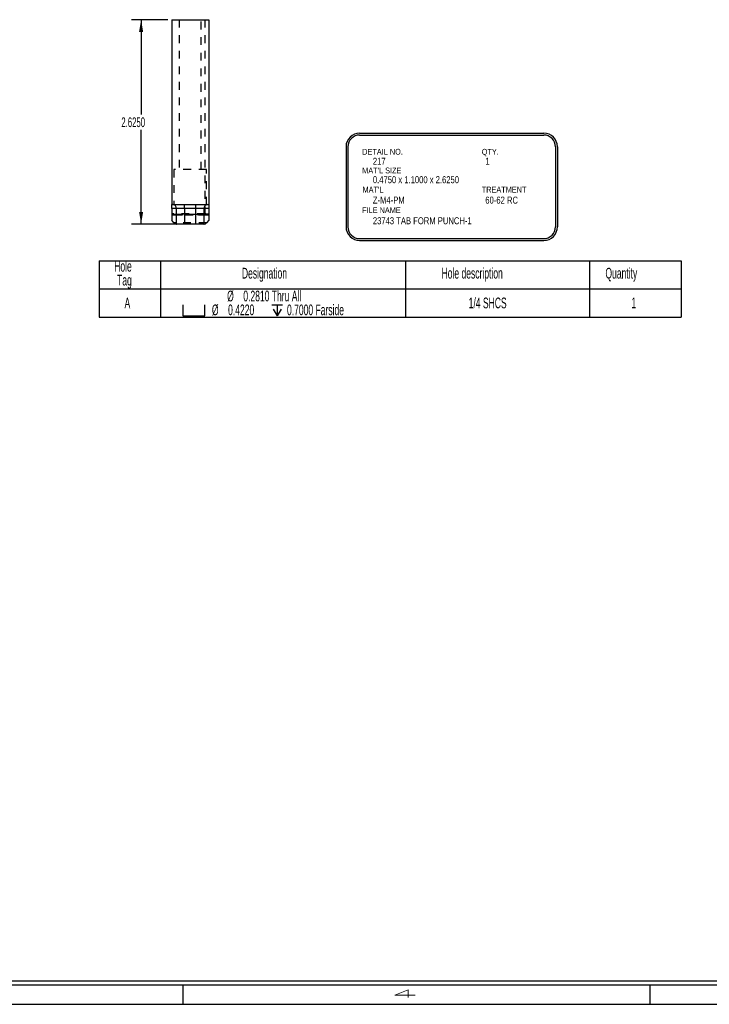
# Model space of a CAD drawing. Header units: inches. Extents: x 1802 to 2468, y -208 to -72.
# Tile 423 of 595: x 2241 to 2250, y -183 to -170. Entities that reach past the tile are written whole.
import ezdxf

# ---------------------------------------------------------------- set-up
doc = ezdxf.new("R2010")
doc.units = ezdxf.units.IN
doc.header["$LTSCALE"] = 0.5
doc.header["$MEASUREMENT"] = 0
doc.linetypes.add('HIDDEN', pattern=[0.225, 0.15, -0.075])
for name, color, linetype in [('SID-M-D', 42, 'Continuous'), ('SID-M-H', 4, 'HIDDEN'), ('SID-M-M', 233, 'Continuous'), ('SID-M-S', 105, 'Continuous')]:
    doc.layers.add(name, color=color, linetype=linetype)
doc.styles.add('R', font='ROMAND.SHX')
doc.styles.add('SLDTEXTSTYLE0', font='TXT', dxfattribs={"width": 0.595745})

# ---------------------------------------------------------------- blocks, each defined once
blk = doc.blocks.new('*U9')
at = {"layer": 'SID-M-S'}
for p, q in [((-34, -0.25), (0, -0.25)), ((-34, -0.3), (0, -0.3)), ((-23, -0.3), (-23, -0.55)), ((-17, -0.3), (-17, -0.55)), ((-34, -0.55), (0, -0.55))]:
    blk.add_line(p, q, dxfattribs=at)
at = {"layer": 'SID-M-D', "style": 'R', "width": 4}
blk.add_text('4', height=0.1, dxfattribs=at).set_placement((-20.327, -0.464))
blk = doc.blocks.new('SW_SYMBOL_HOLE_SPOT')
at = {"layer": 'SID-M-D', "color": 0}
for p, q in [((0, 34.4), (0, 3)), ((63, 3), (63, 34.4)), ((0, 3), (63, 3))]:
    blk.add_line(p, q, dxfattribs=at)
blk = doc.blocks.new('SW_SYMBOL_HOLE_DEPTH')
at = {"layer": 'SID-M-D', "color": 0}
for p, q in [((0, 34.4), (31.5, 34.4)), ((15.7, 34.4), (15.7, 3)), ((3.9, 21.9), (15.7, 3)), ((27.6, 21.9), (15.7, 3))]:
    blk.add_line(p, q, dxfattribs=at)

msp = doc.modelspace()

# ---------------------------------------------------------------- linework, layer by layer
at = {"layer": 'SID-M-D'}
for p, q in [((2242.7137, -169.99922), (2242.245, -169.99922)), ((2242.37, -169.99922), (2242.37, -171.21634)), ((2242.37, -172.62422), (2242.37, -171.41478)), ((2242.87787, -172.62422), (2242.245, -172.62422))]:
    msp.add_line(p, q, dxfattribs=at)
at = {"layer": 'SID-M-D', "color": 0}
for p, q in [((2241.83117, -173.09572), (2241.83117, -173.45443)), ((2241.83117, -173.09572), (2242.61857, -173.09572)), ((2242.61857, -173.09572), (2242.61857, -173.45443)), ((2242.61857, -173.09572), (2245.76818, -173.09572)), ((2245.76818, -173.09572), (2245.76818, -173.45443)), ((2245.76818, -173.09572), (2248.13038, -173.09572)), ((2248.13038, -173.09572), (2248.13038, -173.45443)), ((2248.13038, -173.09572), (2249.31148, -173.09572)), ((2249.31148, -173.09572), (2249.31148, -173.45443)), ((2241.83117, -173.45443), (2242.61857, -173.45443)), ((2241.83117, -173.45443), (2241.83117, -173.81898)), ((2242.61857, -173.45443), (2245.76818, -173.45443)), ((2242.61857, -173.45443), (2242.61857, -173.81898)), ((2245.76818, -173.45443), (2248.13038, -173.45443)), ((2245.76818, -173.45443), (2245.76818, -173.81898)), ((2248.13038, -173.45443), (2249.31148, -173.45443)), ((2248.13038, -173.45443), (2248.13038, -173.81898)), ((2249.31148, -173.45443), (2249.31148, -173.81898)), ((2241.83117, -173.81898), (2242.61857, -173.81898)), ((2242.61857, -173.81898), (2245.76818, -173.81898)), ((2245.76818, -173.81898), (2248.13038, -173.81898)), ((2248.13038, -173.81898), (2249.31148, -173.81898))]:
    msp.add_line(p, q, dxfattribs=at)
at = {"layer": 'SID-M-D'}
for points in [[(2242.37, -169.99922), (2242.344, -170.15522), (2242.396, -170.15522)], [(2242.37, -172.62422), (2242.396, -172.46822), (2242.344, -172.46822)]]:
    msp.add_solid(points, dxfattribs=at)
at = {"layer": 'SID-M-H'}
for p, q in [((2242.8607, -169.99922), (2242.8607, -171.92422)), ((2243.1417, -171.92422), (2243.1417, -169.99922)), ((2243.1887, -169.99922), (2243.1887, -172.49487)), ((2243.2122, -171.92422), (2242.7902, -171.92422)), ((2242.7902, -171.92422), (2242.7902, -172.37422)), ((2243.2122, -172.37422), (2243.2122, -171.92422)), ((2243.1887, -172.49487), (2242.7637, -172.49487)), ((2242.7637, -172.49922), (2242.8672, -172.49922)), ((2242.7637, -172.50753), (2242.8672, -172.50753)), ((2243.2387, -172.51193), (2242.7637, -172.51193)), ((2242.8672, -172.49922), (2242.91231, -172.49922)), ((2242.8672, -172.50753), (2242.8672, -172.49922)), ((2243.09138, -172.49959), (2242.91102, -172.49959)), ((2243.09009, -172.49922), (2243.1352, -172.49922)), ((2243.1352, -172.49922), (2243.2387, -172.49922)), ((2243.1352, -172.50753), (2243.1352, -172.49922)), ((2243.1352, -172.50753), (2243.2387, -172.50753)), ((2243.21059, -172.60802), (2242.79181, -172.60802))]:
    msp.add_line(p, q, dxfattribs=at)
for centre, major_axis, start_param, end_param in [((2242.8672, -172.49823), (0.0465, 0), 5.9421335, 6.03792171), ((2243.1352, -172.49823), (0.0465, 0), 3.38685625, 3.48264446), ((2243.1887, -172.49924), (0.05, 0), 0.00418482, 1.57079633)]:
    msp.add_ellipse(centre, major_axis=major_axis, ratio=0.08748866, start_param=start_param, end_param=end_param, dxfattribs=at)
for points in [[(2242.8672, -172.50753), (2242.87693, -172.50753), (2242.88631, -172.50606), (2242.90183, -172.50241), (2242.90778, -172.50039), (2242.91102, -172.49959)], [(2243.09138, -172.49959), (2243.09462, -172.50039), (2243.10056, -172.5024), (2243.11602, -172.50605), (2243.12547, -172.50753), (2243.1352, -172.50753)]]:
    msp.add_open_spline(points, degree=3, knots=[0, 0, 0, 0, 0.5, 0.5, 1, 1, 1, 1], dxfattribs=at)
at = {"layer": 'SID-M-M'}
for p, q in [((2245.17807, -171.45557), (2247.54405, -171.45557)), ((2245.17807, -171.48057), (2247.54405, -171.48057)), ((2245.00307, -171.63057), (2245.00307, -172.66109)), ((2245.02807, -171.63057), (2245.02807, -172.66109)), ((2247.69405, -171.63057), (2247.69405, -172.66109)), ((2247.71905, -171.63057), (2247.71905, -172.66109)), ((2245.17807, -172.81109), (2247.54405, -172.81109)), ((2245.17807, -172.83609), (2247.54405, -172.83609))]:
    msp.add_line(p, q, dxfattribs=at)
for centre, radius, start, end in [((2245.17807, -171.63057), 0.175, 90, 180), ((2245.17807, -171.63057), 0.15, 90, 180), ((2247.54405, -171.63057), 0.175, 0, 90), ((2247.54405, -171.63057), 0.15, 0, 90), ((2245.17807, -172.66109), 0.175, 180, 270), ((2245.17807, -172.66109), 0.15, 180, 270), ((2247.54405, -172.66109), 0.15, 270, 0), ((2247.54405, -172.66109), 0.175, 270, 0)]:
    msp.add_arc(centre, radius, start, end, dxfattribs=at)
at = {"layer": 'SID-M-S'}
for p, q in [((2242.7637, -169.99922), (2243.2387, -169.99922)), ((2242.7637, -169.99922), (2242.7637, -172.37422)), ((2243.2387, -169.99922), (2243.2387, -172.37422)), ((2242.7637, -172.37422), (2243.2387, -172.37422)), ((2242.7637, -172.42422), (2242.7637, -172.37422)), ((2242.92787, -172.42422), (2242.92787, -172.37422)), ((2243.07453, -172.42422), (2243.07453, -172.37422)), ((2243.2387, -172.37422), (2243.2387, -172.42422)), ((2242.82479, -172.42422), (2242.7637, -172.42422)), ((2242.7637, -172.42422), (2242.7637, -172.57391)), ((2242.92787, -172.42422), (2242.82479, -172.42422)), ((2242.82479, -172.62422), (2242.82479, -172.42422)), ((2243.07453, -172.42422), (2242.92787, -172.42422)), ((2242.92787, -172.42422), (2242.92787, -172.62422)), ((2243.17761, -172.42422), (2243.07453, -172.42422)), ((2243.07453, -172.62422), (2243.07453, -172.42422)), ((2243.17761, -172.42422), (2243.17761, -172.62422)), ((2243.2387, -172.42422), (2243.17761, -172.42422)), ((2243.2387, -172.42422), (2243.2387, -172.57391)), ((2242.79181, -172.60802), (2242.7637, -172.57391)), ((2242.82051, -172.62422), (2242.82479, -172.62422)), ((2242.92787, -172.62422), (2242.82479, -172.62422)), ((2243.07453, -172.62422), (2242.92787, -172.62422)), ((2243.17761, -172.62422), (2243.07453, -172.62422)), ((2243.17761, -172.62422), (2243.18189, -172.62422)), ((2243.2387, -172.57391), (2243.21059, -172.60802))]:
    msp.add_line(p, q, dxfattribs=at)
for centre, start, end in [((2242.77701, -172.42199), 357.324663, 87.047859), ((2243.22539, -172.42199), 92.952141, 182.675337)]:
    msp.add_arc(centre, 0.04783, start, end, dxfattribs=at)
for centre, start_param, end_param in [((2242.82051, -172.49922), 2.62672052, 3.14159265), ((2243.18189, -172.49922), 3.14159265, 3.65646478)]:
    msp.add_ellipse(centre, major_axis=(0, 0.125), ratio=0.46630766, start_param=start_param, end_param=end_param, dxfattribs=at)

# ---------------------------------------------------------------- block references
at = {"layer": 'SID-M-D'}
msp.add_blockref('*U9', (2265.90783, -182.09685), dxfattribs=at)
at = {"layer": 'SID-M-D', "color": 0, "xscale": 0.004470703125, "yscale": 0.004470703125, "zscale": 0.004470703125}
for name, p in [('SW_SYMBOL_HOLE_SPOT', (2242.90799, -173.81619)), ('SW_SYMBOL_HOLE_DEPTH', (2244.04766, -173.81619))]:
    msp.add_blockref(name, p, dxfattribs=at)

# ---------------------------------------------------------------- texts
at = {"layer": 'SID-M-D', "style": 'SLDTEXTSTYLE0', "width": 0.75}
for s, height, p in [('DETAIL NO.', 0.075, (2245.21095, -171.73336)), ('QTY.', 0.075, (2246.74719, -171.73336)), ('217', 0.09, (2245.34789, -171.86264)), ('1', 0.09, (2246.79292, -171.86264)), ("MAT'L SIZE", 0.075, (2245.21095, -171.97347)), ('0.4750 x 1.1000 x 2.6250', 0.09, (2245.34789, -172.09945)), ("MAT'L", 0.075, (2245.21558, -172.21964)), ('TREATMENT', 0.075, (2246.74719, -172.21964)), ('Z-M4-PM', 0.09, (2245.34789, -172.36068)), ('60-62 RC', 0.09, (2246.79292, -172.36176)), ('FILE NAME', 0.075, (2245.20965, -172.48377)), ('23743 TAB FORM PUNCH-1', 0.09, (2245.34789, -172.62678))]:
    msp.add_text(s, height=height, dxfattribs=at).set_placement(p)
at = {"layer": 'SID-M-D', "insert": (2242.11601, -171.25364), "char_height": 0.125, "attachment_point": 1, "style": 'SLDTEXTSTYLE0'}
msp.add_mtext('2.6250', dxfattribs=at)
at = {"layer": 'SID-M-D', "color": 0, "attachment_point": 1, "style": 'SLDTEXTSTYLE0'}
for s, insert, char_height in [('Hole', (2242.02382, -173.09745), 0.137795), ('Designation', (2243.66506, -173.18653), 0.1377953), ('Hole description', (2246.23064, -173.18653), 0.1377953), ('Quantity', (2248.33644, -173.18653), 0.137795), ('Tag', (2242.06114, -173.27562), 0.137795), ('%%c', (2243.47522, -173.4795), 0.137795), ('0.2810 Thru All', (2243.68304, -173.4795), 0.1377953), ('A', (2242.15693, -173.56858), 0.1378), ('%%c', (2243.27986, -173.65767), 0.137795), ('0.7000 Farside', (2244.24453, -173.65767), 0.1377953), ('1/4 SHCS', (2246.57914, -173.56858), 0.137795), ('1', (2248.67002, -173.56858), 0.1378), ('0.4220', (2243.48767, -173.65767), 0.137795)]:
    msp.add_mtext(s, dxfattribs=dict(at, insert=insert, char_height=char_height))

doc.saveas('drawing.dxf')
